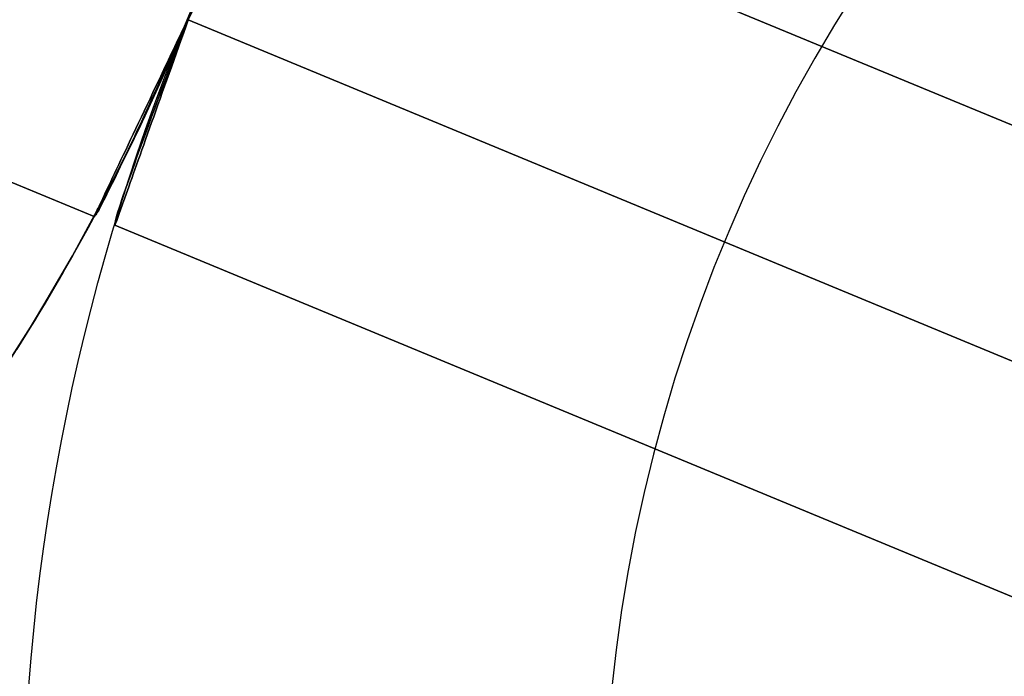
# Model space of a CAD drawing. Extents: x -3378 to 3007, y -425 to 173.
# Tile 389 of 396: x 2976.64 to 2983.42, y -277.86 to -273.33. Entities that reach past the tile are written whole.
import ezdxf

# ---------------------------------------------------------------- set-up
doc = ezdxf.new("R2010")
doc.units = 0
doc.layers.add('PREDEFINITO', color=7, linetype='CONTINUOUS')

msp = doc.modelspace()

# ---------------------------------------------------------------- linework, layer by layer
at = {"layer": 'PREDEFINITO'}
for p, q in [((2977.154, -274.6893, 2348.5415), (2944.8876, -261.3241, 2348.5415)), ((2977.154, -274.6893, 2795.6246), (2944.8876, -261.3241, 2795.6246)), ((2944.8876, -261.3241, 2125), (2977.154, -274.6893, 2125)), ((2978.4452, -271.977, 2125), (2992.3498, -277.7364, 2125)), ((2978.4452, -271.977, 3019.1661), (2992.3498, -277.7364, 3019.1661)), ((2992.3498, -277.7364, 2348.5415), (2978.4452, -271.977, 2348.5415)), ((2992.3498, -277.7364, 2572.0831), (2978.4452, -271.977, 2572.0831)), ((2992.3498, -277.7364, 2795.6246), (2978.4452, -271.977, 2795.6246)), ((2977.8945, -273.0922, 2115), (2977.6963, -273.5706, 2115)), ((2977.6963, -273.5706, 2590), (2977.8945, -273.0922, 2590)), ((2977.8945, -273.0922, 2352.5), (2977.6963, -273.5706, 2352.5)), ((2977.7975, -273.3322, 3065), (2977.7026, -273.5562, 3064.9981)), ((2977.7975, -273.3322, 2988.1661), (2977.7195, -273.517, 2988.1687)), ((2977.7195, -273.517, 3004.1636), (2977.7975, -273.3322, 3004.1661)), ((2977.7975, -273.3322, 2564.0831), (2977.7195, -273.517, 2564.0856)), ((2977.7195, -273.517, 2580.0806), (2977.7975, -273.3322, 2580.0831)), ((2977.7975, -273.3322, 2140), (2977.7195, -273.517, 2140.0025)), ((2977.7195, -273.517, 2155.9975), (2977.7975, -273.3322, 2156)), ((2977.7753, -273.3791, 2126.4992), (2977.7531, -273.4258, 2126.4966)), ((2977.7531, -273.4258, 2123.5035), (2977.7753, -273.3791, 2123.5008)), ((2977.7549, -273.4279, 2347.0452), (2977.7762, -273.3801, 2347.0425)), ((2977.7762, -273.3801, 2350.0406), (2977.7549, -273.4279, 2350.0379)), ((2977.7549, -273.4279, 2797.1209), (2977.7762, -273.3801, 2797.1237)), ((2977.7762, -273.3801, 2794.1255), (2977.7549, -273.4279, 2794.1283)), ((2977.7975, -273.3322, 2126.5), (2977.7753, -273.3791, 2126.4992)), ((2977.7753, -273.3791, 2123.5008), (2977.7975, -273.3322, 2123.5)), ((2977.7762, -273.3801, 2347.0425), (2977.7975, -273.3322, 2347.0415)), ((2977.7975, -273.3322, 2350.0415), (2977.7762, -273.3801, 2350.0406)), ((2977.7762, -273.3801, 2797.1237), (2977.7975, -273.3322, 2797.1246)), ((2977.7975, -273.3322, 2794.1246), (2977.7762, -273.3801, 2794.1255)), ((2977.8017, -273.334, 3155), (2977.8017, -273.334, 3020.6661)), ((2977.8017, -273.334, 2123.5), (2977.8017, -273.334, 1255)), ((2977.8017, -273.334, 2347.0415), (2977.8017, -273.334, 2126.5)), ((2977.8017, -273.334, 2570.5831), (2977.8017, -273.334, 2350.0415)), ((2977.8017, -273.334, 2794.1246), (2977.8017, -273.334, 2573.5831)), ((2977.8017, -273.334, 3017.6661), (2977.8017, -273.334, 2797.1246)), ((3005.5181, -284.8145, 3155), (2977.8017, -273.334, 3155)), ((3005.5181, -284.8145, 1255), (2977.8017, -273.334, 1255)), ((2977.8017, -273.334, 2123.5), (2991.7758, -279.1222, 2123.5)), ((2977.8017, -273.334, 2126.5), (2991.7758, -279.1222, 2126.5)), ((2991.7758, -279.1222, 2347.0415), (2977.8017, -273.334, 2347.0415)), ((2991.7758, -279.1222, 2350.0415), (2977.8017, -273.334, 2350.0415)), ((2991.7758, -279.1222, 2570.5831), (2977.8017, -273.334, 2570.5831)), ((2991.7758, -279.1222, 2573.5831), (2977.8017, -273.334, 2573.5831)), ((2991.7758, -279.1222, 2797.1246), (2977.8017, -273.334, 2797.1246)), ((2991.7758, -279.1222, 2794.1246), (2977.8017, -273.334, 2794.1246)), ((2977.8017, -273.334, 3020.6661), (2991.7758, -279.1222, 3020.6661)), ((2977.8017, -273.334, 3017.6661), (2991.7758, -279.1222, 3017.6661)), ((2977.8017, -273.334, 3155), (2977.8017, -273.334, 3175)), ((2988.4263, -277.7349, 3155), (2977.8017, -273.334, 3155)), ((2981.4972, -274.8647, 3175), (2977.8017, -273.334, 3175)), ((2977.7531, -273.4258, 2126.4966), (2977.731, -273.4725, 2126.4921)), ((2977.731, -273.4725, 2123.5079), (2977.7531, -273.4258, 2123.5035)), ((2977.7336, -273.4755, 2347.0498), (2977.7549, -273.4279, 2347.0452)), ((2977.7549, -273.4279, 2350.0379), (2977.7336, -273.4755, 2350.0333)), ((2977.7336, -273.4755, 2797.1164), (2977.7549, -273.4279, 2797.1209)), ((2977.7549, -273.4279, 2794.1283), (2977.7336, -273.4755, 2794.1328)), ((2977.7195, -273.517, 2988.1687), (2977.6391, -273.7004, 2988.1762)), ((2977.6391, -273.7004, 3004.1561), (2977.7195, -273.517, 3004.1636)), ((2977.7195, -273.517, 2564.0856), (2977.6391, -273.7004, 2564.0931)), ((2977.6391, -273.7004, 2580.073), (2977.7195, -273.517, 2580.0806)), ((2977.7195, -273.517, 2140.0025), (2977.6391, -273.7004, 2140.01)), ((2977.6391, -273.7004, 2155.99), (2977.7195, -273.517, 2155.9975)), ((2977.7089, -273.519, 2126.486), (2977.687, -273.5652, 2126.478)), ((2977.687, -273.5652, 2123.522), (2977.7089, -273.519, 2123.514)), ((2977.731, -273.4725, 2126.4921), (2977.7089, -273.519, 2126.486)), ((2977.7089, -273.519, 2123.514), (2977.731, -273.4725, 2123.5079)), ((2977.7124, -273.523, 2347.0562), (2977.7336, -273.4755, 2347.0498)), ((2977.7336, -273.4755, 2350.0333), (2977.7124, -273.523, 2350.0269)), ((2977.7124, -273.523, 2797.11), (2977.7336, -273.4755, 2797.1164)), ((2977.7336, -273.4755, 2794.1328), (2977.7124, -273.523, 2794.1392)), ((2977.6963, -273.5706, 2115), (2977.4818, -274.0419, 2115)), ((2977.4818, -274.0419, 2590), (2977.6963, -273.5706, 2590)), ((2977.6963, -273.5706, 2352.5), (2977.4818, -274.0419, 2352.5)), ((2977.7026, -273.5562, 3064.9981), (2977.6041, -273.7786, 3064.9921)), ((2977.687, -273.5652, 2126.478), (2977.6652, -273.6112, 2126.4683)), ((2977.6652, -273.6112, 2123.5317), (2977.687, -273.5652, 2123.522)), ((2977.6701, -273.6171, 2347.0743), (2977.6912, -273.5702, 2347.0643)), ((2977.6912, -273.5702, 2350.0187), (2977.6701, -273.6171, 2350.0087)), ((2977.6701, -273.6171, 2797.0918), (2977.6912, -273.5702, 2797.1018)), ((2977.6912, -273.5702, 2794.1474), (2977.6701, -273.6171, 2794.1574)), ((2977.6912, -273.5702, 2347.0643), (2977.7124, -273.523, 2347.0562)), ((2977.7124, -273.523, 2350.0269), (2977.6912, -273.5702, 2350.0187)), ((2977.6912, -273.5702, 2797.1018), (2977.7124, -273.523, 2797.11)), ((2977.7124, -273.523, 2794.1392), (2977.6912, -273.5702, 2794.1474)), ((2977.6652, -273.6112, 2126.4683), (2977.6435, -273.6569, 2126.4568)), ((2977.6435, -273.6569, 2123.5432), (2977.6652, -273.6112, 2123.5317)), ((2977.6492, -273.6636, 2347.0861), (2977.6701, -273.6171, 2347.0743)), ((2977.6701, -273.6171, 2350.0087), (2977.6492, -273.6636, 2349.9969)), ((2977.6492, -273.6636, 2797.08), (2977.6701, -273.6171, 2797.0918)), ((2977.6701, -273.6171, 2794.1574), (2977.6492, -273.6636, 2794.1692)), ((2977.6391, -273.7004, 2988.1762), (2977.5566, -273.8823, 2988.1887)), ((2977.5566, -273.8823, 3004.1436), (2977.6391, -273.7004, 3004.1561)), ((2977.6391, -273.7004, 2564.0931), (2977.5566, -273.8823, 2564.1056)), ((2977.5566, -273.8823, 2580.0605), (2977.6391, -273.7004, 2580.073)), ((2977.6391, -273.7004, 2140.01), (2977.5566, -273.8823, 2140.0225)), ((2977.5566, -273.8823, 2155.9775), (2977.6391, -273.7004, 2155.99)), ((2977.622, -273.7022, 2126.4436), (2977.6008, -273.747, 2126.4286)), ((2977.6008, -273.747, 2123.5714), (2977.622, -273.7022, 2123.5564)), ((2977.6076, -273.7554, 2797.0512), (2977.6283, -273.7097, 2797.0665)), ((2977.6283, -273.7097, 2794.1827), (2977.6076, -273.7554, 2794.1981)), ((2977.6077, -273.7554, 2347.115), (2977.6283, -273.7097, 2347.0997)), ((2977.6283, -273.7097, 2349.9834), (2977.6077, -273.7554, 2349.9681)), ((2977.6435, -273.6569, 2126.4568), (2977.622, -273.7022, 2126.4436)), ((2977.622, -273.7022, 2123.5564), (2977.6435, -273.6569, 2123.5432)), ((2977.6283, -273.7097, 2347.0997), (2977.6492, -273.6636, 2347.0861)), ((2977.6492, -273.6636, 2349.9969), (2977.6283, -273.7097, 2349.9834)), ((2977.6283, -273.7097, 2797.0665), (2977.6492, -273.6636, 2797.08)), ((2977.6492, -273.6636, 2794.1692), (2977.6283, -273.7097, 2794.1827)), ((2977.6041, -273.7786, 3064.9921), (2977.502, -273.9992, 3064.9823)), ((2977.6008, -273.747, 2126.4286), (2977.5797, -273.7914, 2126.412)), ((2977.5797, -273.7914, 2123.588), (2977.6008, -273.747, 2123.5714)), ((2977.5872, -273.8005, 2347.132), (2977.6077, -273.7554, 2347.115)), ((2977.6077, -273.7554, 2349.9681), (2977.5872, -273.8005, 2349.951)), ((2977.5872, -273.8005, 2797.0341), (2977.6076, -273.7554, 2797.0512)), ((2977.6076, -273.7554, 2794.1981), (2977.5872, -273.8005, 2794.2151)), ((2977.559, -273.8352, 2126.3937), (2977.5385, -273.8784, 2126.3737)), ((2977.5385, -273.8784, 2123.6263), (2977.559, -273.8352, 2123.6063)), ((2977.5469, -273.8889, 2347.1713), (2977.5669, -273.845, 2347.1508)), ((2977.5669, -273.845, 2349.9323), (2977.5469, -273.8889, 2349.9118)), ((2977.5469, -273.8889, 2796.9949), (2977.5669, -273.845, 2797.0153)), ((2977.5669, -273.845, 2794.2339), (2977.5469, -273.8889, 2794.2543)), ((2977.5797, -273.7914, 2126.412), (2977.559, -273.8352, 2126.3937)), ((2977.559, -273.8352, 2123.6063), (2977.5797, -273.7914, 2123.588)), ((2977.5669, -273.845, 2347.1508), (2977.5872, -273.8005, 2347.132)), ((2977.5872, -273.8005, 2349.951), (2977.5669, -273.845, 2349.9323)), ((2977.5669, -273.845, 2797.0153), (2977.5872, -273.8005, 2797.0341)), ((2977.5872, -273.8005, 2794.2151), (2977.5669, -273.845, 2794.2339)), ((2977.5566, -273.8823, 2988.1887), (2977.4718, -274.0627, 2988.2062)), ((2977.4718, -274.0627, 3004.1261), (2977.5566, -273.8823, 3004.1436)), ((2977.5566, -273.8823, 2564.1056), (2977.4718, -274.0627, 2564.1231)), ((2977.4718, -274.0627, 2580.043), (2977.5566, -273.8823, 2580.0605)), ((2977.5566, -273.8823, 2140.0225), (2977.4718, -274.0627, 2140.04)), ((2977.4718, -274.0627, 2155.96), (2977.5566, -273.8823, 2155.9775)), ((2977.5183, -273.9209, 2126.352), (2977.4985, -273.9628, 2126.3288)), ((2977.4985, -273.9628, 2123.6712), (2977.5183, -273.9209, 2123.648)), ((2977.5385, -273.8784, 2126.3737), (2977.5183, -273.9209, 2126.352)), ((2977.5183, -273.9209, 2123.648), (2977.5385, -273.8784, 2123.6263)), ((2977.5271, -273.932, 2347.1934), (2977.5469, -273.8889, 2347.1713)), ((2977.5469, -273.8889, 2349.9118), (2977.5271, -273.932, 2349.8897)), ((2977.5271, -273.932, 2796.9728), (2977.5469, -273.8889, 2796.9949)), ((2977.5469, -273.8889, 2794.2543), (2977.5271, -273.932, 2794.2764)), ((2977.4985, -273.9628, 2126.3288), (2977.479, -274.0039, 2126.304)), ((2977.479, -274.0039, 2123.696), (2977.4985, -273.9628, 2123.6712)), ((2977.4884, -274.0161, 2796.9236), (2977.5076, -273.9745, 2796.949)), ((2977.5076, -273.9745, 2794.3002), (2977.4884, -274.0161, 2794.3256)), ((2977.4885, -274.0161, 2347.2425), (2977.5076, -273.9745, 2347.2171)), ((2977.5076, -273.9745, 2349.8659), (2977.4885, -274.0161, 2349.8405)), ((2977.5076, -273.9745, 2347.2171), (2977.5271, -273.932, 2347.1934)), ((2977.5271, -273.932, 2349.8897), (2977.5076, -273.9745, 2349.8659)), ((2977.5076, -273.9745, 2796.949), (2977.5271, -273.932, 2796.9728)), ((2977.5271, -273.932, 2794.2764), (2977.5076, -273.9745, 2794.3002)), ((2977.4818, -274.0419, 2115), (2977.2511, -274.5055, 2115)), ((2977.2511, -274.5055, 2590), (2977.4818, -274.0419, 2590)), ((2977.4818, -274.0419, 2352.5), (2977.2511, -274.5055, 2352.5)), ((2977.502, -273.9992, 3064.9823), (2977.3965, -274.2179, 3064.9685)), ((2977.4599, -274.0442, 2126.2776), (2977.4412, -274.0836, 2126.2497)), ((2977.4412, -274.0836, 2123.7503), (2977.4599, -274.0442, 2123.7224)), ((2977.4511, -274.0967, 2347.298), (2977.4696, -274.0568, 2347.2695)), ((2977.4696, -274.0568, 2349.8136), (2977.4511, -274.0967, 2349.7851)), ((2977.4511, -274.0967, 2796.8681), (2977.4696, -274.0568, 2796.8967)), ((2977.4696, -274.0568, 2794.3526), (2977.4511, -274.0967, 2794.3811)), ((2977.479, -274.0039, 2126.304), (2977.4599, -274.0442, 2126.2776)), ((2977.4599, -274.0442, 2123.7224), (2977.479, -274.0039, 2123.696)), ((2977.4696, -274.0568, 2347.2695), (2977.4885, -274.0161, 2347.2425)), ((2977.4885, -274.0161, 2349.8405), (2977.4696, -274.0568, 2349.8136)), ((2977.4696, -274.0568, 2796.8967), (2977.4884, -274.0161, 2796.9236)), ((2977.4884, -274.0161, 2794.3256), (2977.4696, -274.0568, 2794.3526)), ((2977.4718, -274.0627, 2988.2062), (2977.3848, -274.2416, 2988.2286)), ((2977.3848, -274.2416, 3004.1037), (2977.4718, -274.0627, 3004.1261)), ((2977.4718, -274.0627, 2564.1231), (2977.3848, -274.2416, 2564.1456)), ((2977.3848, -274.2416, 2580.0206), (2977.4718, -274.0627, 2580.043)), ((2977.4718, -274.0627, 2140.04), (2977.3848, -274.2416, 2140.0625)), ((2977.3848, -274.2416, 2155.9375), (2977.4718, -274.0627, 2155.96)), ((2977.4229, -274.1222, 2126.2202), (2977.405, -274.1598, 2126.1894)), ((2977.405, -274.1598, 2123.8106), (2977.4229, -274.1222, 2123.7798)), ((2977.4412, -274.0836, 2126.2497), (2977.4229, -274.1222, 2126.2202)), ((2977.4229, -274.1222, 2123.7798), (2977.4412, -274.0836, 2123.7503)), ((2977.433, -274.1356, 2347.328), (2977.4511, -274.0967, 2347.298)), ((2977.4511, -274.0967, 2349.7851), (2977.433, -274.1356, 2349.755)), ((2977.433, -274.1356, 2796.8381), (2977.4511, -274.0967, 2796.8681)), ((2977.4511, -274.0967, 2794.3811), (2977.433, -274.1356, 2794.4111)), ((2977.3877, -274.1964, 2126.1571), (2977.3708, -274.232, 2126.1234)), ((2977.3708, -274.232, 2123.8766), (2977.3877, -274.1964, 2123.8429)), ((2977.405, -274.1598, 2126.1894), (2977.3877, -274.1964, 2126.1571)), ((2977.3877, -274.1964, 2123.8429), (2977.405, -274.1598, 2123.8106)), ((2977.3981, -274.2104, 2347.3925), (2977.4153, -274.1736, 2347.3595)), ((2977.4153, -274.1736, 2349.7235), (2977.3981, -274.2104, 2349.6906)), ((2977.3981, -274.2104, 2796.7737), (2977.4153, -274.1736, 2796.8066)), ((2977.4153, -274.1736, 2794.4426), (2977.3981, -274.2104, 2794.4756)), ((2977.4153, -274.1736, 2347.3595), (2977.433, -274.1356, 2347.328)), ((2977.433, -274.1356, 2349.755), (2977.4153, -274.1736, 2349.7235)), ((2977.4153, -274.1736, 2796.8066), (2977.433, -274.1356, 2796.8381)), ((2977.433, -274.1356, 2794.4111), (2977.4153, -274.1736, 2794.4426)), ((2977.3965, -274.2179, 3064.9685), (2977.2875, -274.4347, 3064.9508)), ((2977.3848, -274.2416, 2988.2286), (2977.2957, -274.4187, 2988.256)), ((2977.2957, -274.4187, 3004.0763), (2977.3848, -274.2416, 3004.1037)), ((2977.3848, -274.2416, 2564.1456), (2977.2957, -274.4187, 2564.1729)), ((2977.2957, -274.4187, 2579.9932), (2977.3848, -274.2416, 2580.0206)), ((2977.3848, -274.2416, 2140.0625), (2977.2957, -274.4187, 2140.0899)), ((2977.2957, -274.4187, 2155.9101), (2977.3848, -274.2416, 2155.9375)), ((2977.3708, -274.232, 2126.1234), (2977.3544, -274.2665, 2126.0884)), ((2977.3544, -274.2665, 2123.9116), (2977.3708, -274.232, 2123.8766)), ((2977.3649, -274.2809, 2347.4625), (2977.3812, -274.2462, 2347.4268)), ((2977.3812, -274.2462, 2349.6562), (2977.3649, -274.2809, 2349.6205)), ((2977.3649, -274.2809, 2796.7036), (2977.3812, -274.2462, 2796.7393)), ((2977.3812, -274.2462, 2794.5099), (2977.3649, -274.2809, 2794.5456)), ((2977.3812, -274.2462, 2347.4268), (2977.3981, -274.2104, 2347.3925)), ((2977.3981, -274.2104, 2349.6906), (2977.3812, -274.2462, 2349.6562)), ((2977.3812, -274.2462, 2796.7393), (2977.3981, -274.2104, 2796.7737)), ((2977.3981, -274.2104, 2794.4756), (2977.3812, -274.2462, 2794.5099)), ((2977.3233, -274.3322, 2126.0146), (2977.3085, -274.3633, 2125.9758)), ((2977.3085, -274.3633, 2124.0242), (2977.3233, -274.3322, 2123.9854)), ((2977.3386, -274.3, 2126.0521), (2977.3233, -274.3322, 2126.0146)), ((2977.3233, -274.3322, 2123.9854), (2977.3386, -274.3, 2123.9479)), ((2977.3336, -274.3467, 2347.5378), (2977.349, -274.3144, 2347.4995)), ((2977.349, -274.3144, 2349.5835), (2977.3336, -274.3467, 2349.5452)), ((2977.3336, -274.3467, 2796.6283), (2977.349, -274.3144, 2796.6666)), ((2977.349, -274.3144, 2794.5826), (2977.3336, -274.3467, 2794.6209)), ((2977.3544, -274.2665, 2126.0884), (2977.3386, -274.3, 2126.0521)), ((2977.3386, -274.3, 2123.9479), (2977.3544, -274.2665, 2123.9116)), ((2977.349, -274.3144, 2347.4995), (2977.3649, -274.2809, 2347.4625)), ((2977.3649, -274.2809, 2349.6205), (2977.349, -274.3144, 2349.5835)), ((2977.349, -274.3144, 2796.6666), (2977.3649, -274.2809, 2796.7036)), ((2977.3649, -274.2809, 2794.5456), (2977.349, -274.3144, 2794.5826)), ((2977.2944, -274.3931, 2125.9359), (2977.2808, -274.4217, 2125.8948)), ((2977.2808, -274.4217, 2124.1052), (2977.2944, -274.3931, 2124.0641)), ((2977.3085, -274.3633, 2125.9758), (2977.2944, -274.3931, 2125.9359)), ((2977.2944, -274.3931, 2124.0641), (2977.3085, -274.3633, 2124.0242)), ((2977.3044, -274.4074, 2347.618), (2977.3188, -274.3777, 2347.5773)), ((2977.3188, -274.3777, 2349.5057), (2977.3044, -274.4074, 2349.465)), ((2977.3044, -274.4074, 2796.5481), (2977.3188, -274.3777, 2796.5888)), ((2977.3188, -274.3777, 2794.6604), (2977.3044, -274.4074, 2794.7011)), ((2977.3188, -274.3777, 2347.5773), (2977.3336, -274.3467, 2347.5378)), ((2977.3336, -274.3467, 2349.5452), (2977.3188, -274.3777, 2349.5057)), ((2977.3188, -274.3777, 2796.5888), (2977.3336, -274.3467, 2796.6283)), ((2977.3336, -274.3467, 2794.6209), (2977.3188, -274.3777, 2794.6604)), ((2977.2875, -274.4347, 3064.9508), (2977.1753, -274.6495, 3064.9292)), ((2977.2957, -274.4187, 2988.256), (2977.2046, -274.5942, 2988.2883)), ((2977.2046, -274.5942, 3004.044), (2977.2957, -274.4187, 3004.0763)), ((2977.2957, -274.4187, 2564.1729), (2977.2046, -274.5942, 2564.2052)), ((2977.2046, -274.5942, 2579.9609), (2977.2957, -274.4187, 2579.9932)), ((2977.2957, -274.4187, 2140.0899), (2977.2046, -274.5942, 2140.1222)), ((2977.2046, -274.5942, 2155.8778), (2977.2957, -274.4187, 2155.9101)), ((2977.2679, -274.449, 2125.8527), (2977.2556, -274.4749, 2125.8096)), ((2977.2556, -274.4749, 2124.1904), (2977.2679, -274.449, 2124.1473)), ((2977.2649, -274.4885, 2347.7466), (2977.2775, -274.4629, 2347.7027)), ((2977.2775, -274.4629, 2349.3803), (2977.2649, -274.4885, 2349.3364)), ((2977.2649, -274.4885, 2796.4195), (2977.2775, -274.4629, 2796.4634)), ((2977.2775, -274.4629, 2794.7858), (2977.2649, -274.4885, 2794.8297)), ((2977.2808, -274.4217, 2125.8948), (2977.2679, -274.449, 2125.8527)), ((2977.2679, -274.449, 2124.1473), (2977.2808, -274.4217, 2124.1052)), ((2977.2775, -274.4629, 2347.7027), (2977.2907, -274.4358, 2347.6598)), ((2977.2907, -274.4358, 2349.4232), (2977.2775, -274.4629, 2349.3803)), ((2977.2775, -274.4629, 2796.4634), (2977.2907, -274.4358, 2796.5063)), ((2977.2907, -274.4358, 2794.7429), (2977.2775, -274.4629, 2794.7858)), ((2977.2907, -274.4358, 2347.6598), (2977.3044, -274.4074, 2347.618)), ((2977.3044, -274.4074, 2349.465), (2977.2907, -274.4358, 2349.4232)), ((2977.2907, -274.4358, 2796.5063), (2977.3044, -274.4074, 2796.5481)), ((2977.3044, -274.4074, 2794.7011), (2977.2907, -274.4358, 2794.7429)), ((2977.2511, -274.5055, 2115), (2977.0045, -274.9608, 2115)), ((2977.0045, -274.9608, 2590), (2977.2511, -274.5055, 2590)), ((2977.2511, -274.5055, 2352.5), (2977.0045, -274.9608, 2352.5)), ((2977.2329, -274.5227, 2125.7204), (2977.2226, -274.5445, 2125.6746)), ((2977.2226, -274.5445, 2124.3254), (2977.2329, -274.5227, 2124.2796)), ((2977.2308, -274.5568, 2796.2822), (2977.2416, -274.5355, 2796.3288)), ((2977.2416, -274.5355, 2794.9204), (2977.2308, -274.5568, 2794.967)), ((2977.2309, -274.5568, 2347.8839), (2977.2416, -274.5355, 2347.8373)), ((2977.2416, -274.5355, 2349.2458), (2977.2309, -274.5568, 2349.1991)), ((2977.2439, -274.4995, 2125.7655), (2977.2329, -274.5227, 2125.7204)), ((2977.2329, -274.5227, 2124.2796), (2977.2439, -274.4995, 2124.2345)), ((2977.2416, -274.5355, 2347.8373), (2977.2529, -274.5127, 2347.7915)), ((2977.2529, -274.5127, 2349.2916), (2977.2416, -274.5355, 2349.2458)), ((2977.2416, -274.5355, 2796.3288), (2977.2529, -274.5127, 2796.3746)), ((2977.2529, -274.5127, 2794.8746), (2977.2416, -274.5355, 2794.9204)), ((2977.2556, -274.4749, 2125.8096), (2977.2439, -274.4995, 2125.7655)), ((2977.2439, -274.4995, 2124.2345), (2977.2556, -274.4749, 2124.1904)), ((2977.2529, -274.5127, 2347.7915), (2977.2649, -274.4885, 2347.7466)), ((2977.2649, -274.4885, 2349.3364), (2977.2529, -274.5127, 2349.2916)), ((2977.2529, -274.5127, 2796.3746), (2977.2649, -274.4885, 2796.4195)), ((2977.2649, -274.4885, 2794.8297), (2977.2529, -274.5127, 2794.8746)), ((2977.2046, -274.5942, 2988.2883), (2977.1114, -274.7679, 2988.3255)), ((2977.1114, -274.7679, 3004.0068), (2977.2046, -274.5942, 3004.044)), ((2977.2046, -274.5942, 2564.2052), (2977.1114, -274.7679, 2564.2424)), ((2977.1114, -274.7679, 2579.9237), (2977.2046, -274.5942, 2579.9609)), ((2977.2046, -274.5942, 2140.1222), (2977.1114, -274.7679, 2140.1594)), ((2977.1114, -274.7679, 2155.8406), (2977.2046, -274.5942, 2155.8778)), ((2977.1958, -274.6011, 2125.5323), (2977.1883, -274.6169, 2125.4836)), ((2977.1883, -274.6169, 2124.5164), (2977.1958, -274.6011, 2124.4677)), ((2977.204, -274.5837, 2125.5804), (2977.1958, -274.6011, 2125.5323)), ((2977.1958, -274.6011, 2124.4677), (2977.204, -274.5837, 2124.4196)), ((2977.2026, -274.6115, 2348.0285), (2977.2114, -274.5948, 2347.9796)), ((2977.2114, -274.5948, 2349.1035), (2977.2026, -274.6115, 2349.0546)), ((2977.2026, -274.6115, 2796.1377), (2977.2113, -274.5948, 2796.1866)), ((2977.2113, -274.5948, 2795.0627), (2977.2026, -274.6115, 2795.1115)), ((2977.213, -274.5648, 2125.6279), (2977.204, -274.5837, 2125.5804)), ((2977.204, -274.5837, 2124.4196), (2977.213, -274.5648, 2124.3721)), ((2977.2113, -274.5948, 2796.1866), (2977.2208, -274.5766, 2796.2347)), ((2977.2208, -274.5766, 2795.0145), (2977.2113, -274.5948, 2795.0627)), ((2977.2114, -274.5948, 2347.9796), (2977.2208, -274.5766, 2347.9314)), ((2977.2208, -274.5766, 2349.1517), (2977.2114, -274.5948, 2349.1035)), ((2977.2226, -274.5445, 2125.6746), (2977.213, -274.5648, 2125.6279)), ((2977.213, -274.5648, 2124.3721), (2977.2226, -274.5445, 2124.3254)), ((2977.2208, -274.5766, 2347.9314), (2977.2309, -274.5568, 2347.8839)), ((2977.2309, -274.5568, 2349.1991), (2977.2208, -274.5766, 2349.1517)), ((2977.2208, -274.5766, 2796.2347), (2977.2308, -274.5568, 2796.2822)), ((2977.2308, -274.5568, 2794.967), (2977.2208, -274.5766, 2795.0145)), ((2977.1753, -274.6495, 3064.9292), (2977.0597, -274.862, 3064.9038)), ((2977.1617, -274.6729, 2125.2323), (2977.1587, -274.6794, 2125.1809)), ((2977.1587, -274.6794, 2124.8191), (2977.1617, -274.6729, 2124.7677)), ((2977.1655, -274.6649, 2125.2833), (2977.1617, -274.6729, 2125.2323)), ((2977.1617, -274.6729, 2124.7677), (2977.1655, -274.6649, 2124.7167)), ((2977.1647, -274.6779, 2348.3327), (2977.1693, -274.6709, 2348.281)), ((2977.1693, -274.6709, 2348.802), (2977.1647, -274.6779, 2348.7503)), ((2977.1647, -274.6779, 2795.8334), (2977.1693, -274.6709, 2795.8851)), ((2977.1693, -274.6709, 2795.3641), (2977.1647, -274.6779, 2795.4158)), ((2977.1701, -274.6553, 2125.334), (2977.1655, -274.6649, 2125.2833)), ((2977.1655, -274.6649, 2124.7167), (2977.1701, -274.6553, 2124.666)), ((2977.1693, -274.6709, 2348.281), (2977.1745, -274.6623, 2348.2296)), ((2977.1745, -274.6623, 2348.8534), (2977.1693, -274.6709, 2348.802)), ((2977.1693, -274.6709, 2795.8851), (2977.1745, -274.6623, 2795.9365)), ((2977.1745, -274.6623, 2795.3127), (2977.1693, -274.6709, 2795.3641)), ((2977.1754, -274.644, 2125.3844), (2977.1701, -274.6553, 2125.334)), ((2977.1701, -274.6553, 2124.666), (2977.1754, -274.644, 2124.6156)), ((2977.1745, -274.6623, 2348.2296), (2977.1805, -274.652, 2348.1786)), ((2977.1805, -274.652, 2348.9045), (2977.1745, -274.6623, 2348.8534)), ((2977.1745, -274.6623, 2795.9365), (2977.1805, -274.652, 2795.9875)), ((2977.1805, -274.652, 2795.2617), (2977.1745, -274.6623, 2795.3127)), ((2977.1815, -274.6313, 2125.4342), (2977.1754, -274.644, 2125.3844)), ((2977.1754, -274.644, 2124.6156), (2977.1815, -274.6313, 2124.5658)), ((2977.1805, -274.652, 2348.1786), (2977.1872, -274.6401, 2348.128)), ((2977.1872, -274.6401, 2348.955), (2977.1805, -274.652, 2348.9045)), ((2977.1805, -274.652, 2795.9875), (2977.1872, -274.6401, 2796.0381)), ((2977.1872, -274.6401, 2795.2111), (2977.1805, -274.652, 2795.2617)), ((2977.1883, -274.6169, 2125.4836), (2977.1815, -274.6313, 2125.4342)), ((2977.1815, -274.6313, 2124.5658), (2977.1883, -274.6169, 2124.5164)), ((2977.1872, -274.6401, 2348.128), (2977.1945, -274.6266, 2348.078)), ((2977.1945, -274.6266, 2349.0051), (2977.1872, -274.6401, 2348.955)), ((2977.1872, -274.6401, 2796.0381), (2977.1945, -274.6266, 2796.0882)), ((2977.1945, -274.6266, 2795.161), (2977.1872, -274.6401, 2795.2111)), ((2977.1945, -274.6266, 2348.078), (2977.2026, -274.6115, 2348.0285)), ((2977.2026, -274.6115, 2349.0546), (2977.1945, -274.6266, 2349.0051)), ((2977.1945, -274.6266, 2796.0882), (2977.2026, -274.6115, 2796.1377)), ((2977.2026, -274.6115, 2795.1115), (2977.1945, -274.6266, 2795.161)), ((2977.154, -274.6893, 2348.5415), (2977.1556, -274.6889, 2348.4892)), ((2977.1556, -274.6889, 2348.5939), (2977.154, -274.6893, 2348.5415)), ((2977.154, -274.6893, 2795.6246), (2977.1556, -274.6889, 2795.677)), ((2977.1556, -274.6889, 2795.5722), (2977.154, -274.6893, 2795.6246)), ((2977.1548, -274.6875, 2125.0777), (2977.1541, -274.6891, 2125.0259)), ((2977.1541, -274.6891, 2124.9741), (2977.1548, -274.6875, 2124.9223)), ((2977.1541, -274.6891, 2125.0259), (2977.1541, -274.6891, 2124.9741)), ((2977.1564, -274.6842, 2125.1294), (2977.1548, -274.6875, 2125.0777)), ((2977.1548, -274.6875, 2124.9223), (2977.1564, -274.6842, 2124.8706)), ((2977.1556, -274.6889, 2348.4892), (2977.1579, -274.6869, 2348.4369)), ((2977.1579, -274.6869, 2348.6462), (2977.1556, -274.6889, 2348.5939)), ((2977.1556, -274.6889, 2795.677), (2977.1579, -274.6869, 2795.7293)), ((2977.1579, -274.6869, 2795.52), (2977.1556, -274.6889, 2795.5722)), ((2977.1587, -274.6794, 2125.1809), (2977.1564, -274.6842, 2125.1294)), ((2977.1564, -274.6842, 2124.8706), (2977.1587, -274.6794, 2124.8191)), ((2977.1579, -274.6869, 2348.4369), (2977.1609, -274.6833, 2348.3847)), ((2977.1609, -274.6833, 2348.6984), (2977.1579, -274.6869, 2348.6462)), ((2977.1579, -274.6869, 2795.7293), (2977.1609, -274.6833, 2795.7814)), ((2977.1609, -274.6833, 2795.4678), (2977.1579, -274.6869, 2795.52)), ((2977.1609, -274.6833, 2348.3847), (2977.1647, -274.6779, 2348.3327)), ((2977.1647, -274.6779, 2348.7503), (2977.1609, -274.6833, 2348.6984)), ((2977.1609, -274.6833, 2795.7814), (2977.1647, -274.6779, 2795.8334)), ((2977.1647, -274.6779, 2795.4158), (2977.1609, -274.6833, 2795.4678)), ((2977.1114, -274.7679, 2988.3255), (2977.0165, -274.9394, 2988.3675)), ((2977.0165, -274.9394, 3003.9648), (2977.1114, -274.7679, 3004.0068)), ((2977.1114, -274.7679, 2564.2424), (2977.0165, -274.9394, 2564.2844)), ((2977.0165, -274.9394, 2579.8817), (2977.1114, -274.7679, 2579.9237)), ((2977.1114, -274.7679, 2140.1594), (2977.0165, -274.9394, 2140.2014)), ((2977.0165, -274.9394, 2155.7986), (2977.1114, -274.7679, 2155.8406)), ((2991.2017, -280.5081, 2348.5415), (2977.2972, -274.7486, 2348.5415)), ((2991.2017, -280.5081, 2572.0831), (2977.2972, -274.7486, 2572.0831)), ((2991.2017, -280.5081, 2795.6246), (2977.2972, -274.7486, 2795.6246)), ((2977.2972, -274.7486, 2125), (2991.2017, -280.5081, 2125)), ((2977.2972, -274.7486, 3019.1661), (2991.2017, -280.5081, 3019.1661)), ((2977.0597, -274.862, 3064.9038), (2976.941, -275.0723, 3064.8746)), ((2977.0165, -274.9394, 2988.3675), (2976.92, -275.1086, 2988.4142)), ((2976.92, -275.1086, 3003.918), (2977.0165, -274.9394, 3003.9648)), ((2977.0165, -274.9394, 2564.2844), (2976.92, -275.1086, 2564.3312)), ((2976.92, -275.1086, 2579.835), (2977.0165, -274.9394, 2579.8817)), ((2977.0165, -274.9394, 2140.2014), (2976.92, -275.1086, 2140.2481)), ((2976.92, -275.1086, 2155.7519), (2977.0165, -274.9394, 2155.7986)), ((2977.0045, -274.9608, 2115), (2976.7424, -275.4074, 2115)), ((2976.7424, -275.4074, 2590), (2977.0045, -274.9608, 2590)), ((2977.0045, -274.9608, 2352.5), (2976.7424, -275.4074, 2352.5)), ((2976.941, -275.0723, 3064.8746), (2976.8164, -275.2849, 3064.8408)), ((2976.92, -275.1086, 2988.4142), (2976.822, -275.2754, 2988.4656)), ((2976.822, -275.2754, 3003.8666), (2976.92, -275.1086, 3003.918)), ((2976.92, -275.1086, 2564.3312), (2976.822, -275.2754, 2564.3826)), ((2976.822, -275.2754, 2579.7836), (2976.92, -275.1086, 2579.835)), ((2976.92, -275.1086, 2140.2481), (2976.822, -275.2754, 2140.2995)), ((2976.822, -275.2754, 2155.7005), (2976.92, -275.1086, 2155.7519)), ((2976.822, -275.2754, 2988.4656), (2976.7225, -275.4398, 2988.5217)), ((2976.7225, -275.4398, 3003.8106), (2976.822, -275.2754, 3003.8666)), ((2976.822, -275.2754, 2564.3826), (2976.7225, -275.4398, 2564.4386)), ((2976.7225, -275.4398, 2579.7275), (2976.822, -275.2754, 2579.7836)), ((2976.822, -275.2754, 2140.2995), (2976.7225, -275.4398, 2140.3555)), ((2976.7225, -275.4398, 2155.6445), (2976.822, -275.2754, 2155.7005)), ((2976.8164, -275.2849, 3064.8408), (2976.6886, -275.4948, 3064.8031)), ((2976.7424, -275.4074, 2115), (2976.465, -275.8446, 2115)), ((2976.465, -275.8446, 2590), (2976.7424, -275.4074, 2590)), ((2976.7424, -275.4074, 2352.5), (2976.465, -275.8446, 2352.5)), ((2976.7225, -275.4398, 2988.5217), (2976.6217, -275.6017, 2988.5823)), ((2976.6217, -275.6017, 3003.75), (2976.7225, -275.4398, 3003.8106)), ((2976.7225, -275.4398, 2564.4386), (2976.6217, -275.6017, 2564.4992)), ((2976.6217, -275.6017, 2579.6669), (2976.7225, -275.4398, 2579.7275)), ((2976.7225, -275.4398, 2140.3555), (2976.6217, -275.6017, 2140.4161)), ((2976.6217, -275.6017, 2155.5839), (2976.7225, -275.4398, 2155.6445)), ((2976.6886, -275.4948, 3064.8031), (2976.5577, -275.7022, 3064.7615))]:
    msp.add_line(p, q, dxfattribs=at)
for centre in [(2991.6599, -279.0743, 3155), (2991.6599, -279.0743, 1255), (2991.6599, -279.0743, 2205), (2991.6599, -279.0743, 1255), (2991.6599, -279.0743, 1235), (2991.6599, -279.0743, 1245), (2991.6599, -279.0743, 1255), (2991.6599, -279.0743, 1235), (2991.6599, -279.0743, 1245), (2991.6599, -279.0743, 3155), (2991.6599, -279.0743, 3175), (2991.6599, -279.0743, 3165), (2991.6599, -279.0743, 3155), (2991.6599, -279.0743, 3175), (2991.6599, -279.0743, 3165)]:
    msp.add_circle(centre, 15, dxfattribs=at)
at = {"layer": 'PREDEFINITO', "extrusion": (0, 0, -1)}
for centre in [(-2991.6599, -279.0743, -1235), (-2991.6599, -279.0743, -1239), (-2991.6599, -279.0743, -1237), (-2991.6599, -279.0743, -1235), (-2991.6599, -279.0743, -1239), (-2991.6599, -279.0743, -1237), (-2991.6599, -279.0743, -3175), (-2991.6599, -279.0743, -3171), (-2991.6599, -279.0743, -3173), (-2991.6599, -279.0743, -3175), (-2991.6599, -279.0743, -3171), (-2991.6599, -279.0743, -3173)]:
    msp.add_circle(centre, 11, dxfattribs=at)
at = {"layer": 'PREDEFINITO', "extrusion": (-0.903563, 0.428456, 0)}
msp.add_arc((-1028.883, 2795.6246, -2807.7426), 1.5, 89.92817, 270.07183, dxfattribs=at)
at = {"layer": 'PREDEFINITO', "extrusion": (0.913752, -0.405493, -0.025145)}
msp.add_arc((958.0213, 2195.5589, 2778.4122), 1.5016, 270.00764, 359.95673, dxfattribs=at)
at = {"layer": 'PREDEFINITO', "extrusion": (0.913752, -0.405493, 0.025145)}
msp.add_arc((958.0213, 2053.0973, 2885.279), 1.5016, 0.04327, 89.99236, dxfattribs=at)
at = {"layer": 'PREDEFINITO', "extrusion": (-0.913752, 0.405493, 0.025145)}
msp.add_arc((-958.0213, 3089.4423, -2755.9283), 1.5016, 180.04327, 269.99236, dxfattribs=at)
at = {"layer": 'PREDEFINITO', "extrusion": (0.941879, -0.335952, 1.49138e-13)}
msp.add_arc((742.9476, 2125, 2896.5567), 1.5, 89.92805, 270.07195, dxfattribs=at)
at = {"layer": 'PREDEFINITO', "extrusion": (-0.941879, 0.335952, -1.00577e-12)}
msp.add_arc((-742.9476, 3019.1661, -2896.5567), 1.5, 269.92805, 90.07195, dxfattribs=at)
at = {"layer": 'PREDEFINITO', "extrusion": (0.932847, -0.359393, -0.025145)}
for centre in [(815.4813, 2420.1432, 2817.052), (815.4813, 2643.6141, 2811.431)]:
    msp.add_arc(centre, 1.5016, 180.04327, 269.99247, dxfattribs=at)
at = {"layer": 'PREDEFINITO', "extrusion": (0.932847, -0.359393, 0.025145)}
for centre in [(815.4813, 2275.4547, 2935.1611), (815.4813, 2498.9255, 2940.7821)]:
    msp.add_arc(centre, 1.5016, 90.00753, 179.95673, dxfattribs=at)
at = {"layer": 'PREDEFINITO', "extrusion": (-0.932848, 0.359392, -0.025144)}
msp.add_arc((-815.4775, 2722.4003, -2946.4005), 1.5016, 0.04327, 89.99247, dxfattribs=at)
at = {"layer": 'PREDEFINITO', "extrusion": (-0.932848, 0.359392, 0.025144)}
msp.add_arc((-815.4775, 2867.0812, -2805.8149), 1.5016, 270.00753, 359.95673, dxfattribs=at)
at = {"layer": 'PREDEFINITO', "extrusion": (-6.40003e-08, 2.6485e-08, -1)}
msp.add_arc((-2963.9391, -267.5919, -3065.0002), 15, 202.4621, 202.53791, dxfattribs=at)
at = {"layer": 'PREDEFINITO', "extrusion": (0.92388, -0.382683, -1.35813e-07)}
msp.add_arc((887.0277, 3050.0004, 2855.7254), 15, 89.99999, 90.03761, dxfattribs=at)

doc.saveas('drawing.dxf')
